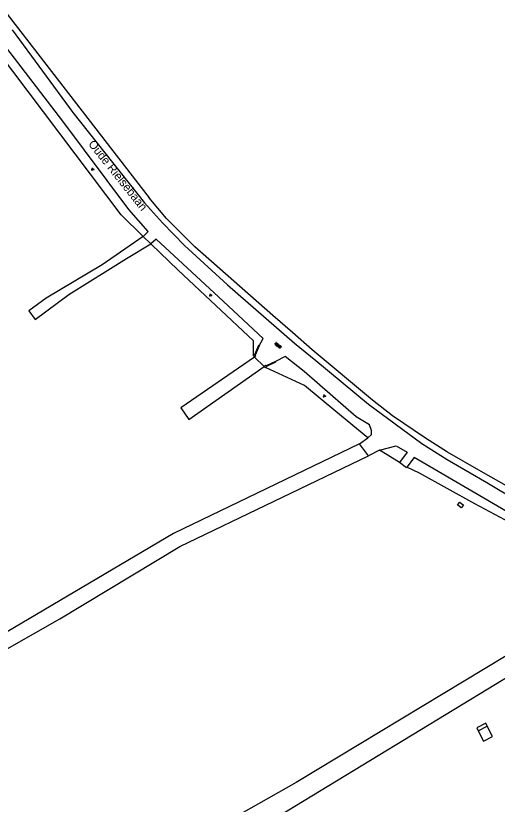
# Model space of a CAD drawing. Extents: x 126000 to 131009, y 393000 to 395500.
# Drawn here: x 129435.7 to 129579.8, y 395080.3 to 395316.2 of the extents above; entities that cross this region are included whole.
import ezdxf

# ---------------------------------------------------------------- set-up
doc = ezdxf.new("R2010")
doc.units = 0
for name, color, linetype in [('gg-afsc-draadraster', 7, 'Continuous'), ('gg-afsc-erfafscheiding', 7, 'Continuous'), ('gg-afsc-faunaraster', 7, 'Continuous'), ('gg-afsc-hekwerk', 7, 'Continuous'), ('gg-afsc-muur', 7, 'Continuous'), ('gg-anno-openbare ruimte label', 7, 'Continuous'), ('gg-bbg-bijgebouw', 7, 'Continuous'), ('gg-bbg-lage trafo', 7, 'Continuous'), ('gg-bbg-luifel en loopbrug', 7, 'Continuous'), ('gg-knt-onverhard', 7, 'Continuous'), ('gt-grn-groengrens', 7, 'Continuous'), ('gt-symb-groenvak', 7, 'Continuous'), ('gt-symb-overige verharding', 7, 'Continuous')]:
    doc.layers.add(name, color=color, linetype=linetype)

# ---------------------------------------------------------------- blocks, each defined once
blk = doc.blocks.new('gt0-OVH')
at = {"layer": 'gt-symb-overige verharding'}
for points in [[(-0.97, 0.3), (-0.97, 0.31), (-0.96, 0.32), (-0.97, 0.33), (-0.97, 0.34), (-0.98, 0.35), (-0.99, 0.35), (-1, 0.36), (-1.01, 0.35), (-1.02, 0.35), (-1.03, 0.34), (-1.03, 0.33), (-1.04, 0.32), (-1.03, 0.31), (-1.03, 0.3), (-1.02, 0.29), (-1.01, 0.29), (-1, 0.28), (-0.99, 0.29), (-0.98, 0.29)], [(-0.87, 0.11), (-0.87, 0.12), (-0.86, 0.13), (-0.87, 0.14), (-0.87, 0.15), (-0.88, 0.16), (-0.89, 0.16), (-0.9, 0.16), (-0.91, 0.16), (-0.92, 0.16), (-0.93, 0.15), (-0.93, 0.14), (-0.94, 0.13), (-0.93, 0.12), (-0.93, 0.11), (-0.92, 0.1), (-0.91, 0.09), (-0.9, 0.09), (-0.89, 0.09), (-0.88, 0.1)], [(-0.77, 0.3), (-0.77, 0.31), (-0.76, 0.32), (-0.77, 0.33), (-0.77, 0.34), (-0.78, 0.35), (-0.79, 0.35), (-0.8, 0.36), (-0.81, 0.35), (-0.82, 0.35), (-0.83, 0.34), (-0.83, 0.33), (-0.84, 0.32), (-0.83, 0.31), (-0.83, 0.3), (-0.82, 0.29), (-0.81, 0.29), (-0.8, 0.28), (-0.79, 0.29), (-0.78, 0.29)], [(-0.67, 0.11), (-0.67, 0.12), (-0.66, 0.13), (-0.67, 0.14), (-0.67, 0.15), (-0.68, 0.16), (-0.69, 0.16), (-0.7, 0.16), (-0.71, 0.16), (-0.72, 0.16), (-0.73, 0.15), (-0.73, 0.14), (-0.74, 0.13), (-0.73, 0.12), (-0.73, 0.11), (-0.72, 0.1), (-0.71, 0.09), (-0.7, 0.09), (-0.69, 0.09), (-0.68, 0.1)], [(-0.57, 0.3), (-0.57, 0.31), (-0.56, 0.32), (-0.57, 0.33), (-0.57, 0.34), (-0.58, 0.35), (-0.59, 0.35), (-0.6, 0.36), (-0.61, 0.35), (-0.62, 0.35), (-0.63, 0.34), (-0.63, 0.33), (-0.64, 0.32), (-0.63, 0.31), (-0.63, 0.3), (-0.62, 0.29), (-0.61, 0.29), (-0.6, 0.28), (-0.59, 0.29), (-0.58, 0.29)], [(-0.47, 0.11), (-0.47, 0.12), (-0.46, 0.13), (-0.47, 0.14), (-0.47, 0.15), (-0.48, 0.16), (-0.49, 0.16), (-0.5, 0.16), (-0.51, 0.16), (-0.52, 0.16), (-0.53, 0.15), (-0.53, 0.14), (-0.54, 0.13), (-0.53, 0.12), (-0.53, 0.11), (-0.52, 0.1), (-0.51, 0.09), (-0.5, 0.09), (-0.49, 0.09), (-0.48, 0.1)], [(-0.37, 0.3), (-0.37, 0.31), (-0.36, 0.32), (-0.37, 0.33), (-0.37, 0.34), (-0.38, 0.35), (-0.39, 0.35), (-0.4, 0.36), (-0.41, 0.35), (-0.42, 0.35), (-0.43, 0.34), (-0.43, 0.33), (-0.44, 0.32), (-0.43, 0.31), (-0.43, 0.3), (-0.42, 0.29), (-0.41, 0.29), (-0.4, 0.28), (-0.39, 0.29), (-0.38, 0.29)], [(-0.27, 0.11), (-0.27, 0.12), (-0.26, 0.13), (-0.27, 0.14), (-0.27, 0.15), (-0.28, 0.16), (-0.29, 0.16), (-0.3, 0.16), (-0.31, 0.16), (-0.32, 0.16), (-0.33, 0.15), (-0.33, 0.14), (-0.34, 0.13), (-0.33, 0.12), (-0.33, 0.11), (-0.32, 0.1), (-0.31, 0.09), (-0.3, 0.09), (-0.29, 0.09), (-0.28, 0.1)], [(-0.17, 0.3), (-0.17, 0.31), (-0.16, 0.32), (-0.17, 0.33), (-0.17, 0.34), (-0.18, 0.35), (-0.19, 0.35), (-0.2, 0.36), (-0.21, 0.35), (-0.22, 0.35), (-0.23, 0.34), (-0.23, 0.33), (-0.24, 0.32), (-0.23, 0.31), (-0.23, 0.3), (-0.22, 0.29), (-0.21, 0.29), (-0.2, 0.28), (-0.19, 0.29), (-0.18, 0.29)], [(-0.07, 0.11), (-0.07, 0.12), (-0.06, 0.13), (-0.07, 0.14), (-0.07, 0.15), (-0.08, 0.16), (-0.09, 0.16), (-0.1, 0.16), (-0.11, 0.16), (-0.12, 0.16), (-0.13, 0.15), (-0.13, 0.14), (-0.14, 0.13), (-0.13, 0.12), (-0.13, 0.11), (-0.12, 0.1), (-0.11, 0.09), (-0.1, 0.09), (-0.09, 0.09), (-0.08, 0.1)], [(0.03, 0.3), (0.03, 0.31), (0.04, 0.32), (0.03, 0.33), (0.03, 0.34), (0.02, 0.35), (0.01, 0.35), (0, 0.36), (-0.01, 0.35), (-0.02, 0.35), (-0.03, 0.34), (-0.03, 0.33), (-0.04, 0.32), (-0.03, 0.31), (-0.03, 0.3), (-0.02, 0.29), (-0.01, 0.29), (0, 0.28), (0.01, 0.29), (0.02, 0.29)], [(0.13, 0.11), (0.13, 0.12), (0.14, 0.13), (0.13, 0.14), (0.13, 0.15), (0.12, 0.16), (0.11, 0.16), (0.1, 0.16), (0.09, 0.16), (0.08, 0.16), (0.07, 0.15), (0.07, 0.14), (0.06, 0.13), (0.07, 0.12), (0.07, 0.11), (0.08, 0.1), (0.09, 0.09), (0.1, 0.09), (0.11, 0.09), (0.12, 0.1)], [(0.23, 0.3), (0.23, 0.31), (0.24, 0.32), (0.23, 0.33), (0.23, 0.34), (0.22, 0.35), (0.21, 0.35), (0.2, 0.36), (0.19, 0.35), (0.18, 0.35), (0.17, 0.34), (0.17, 0.33), (0.16, 0.32), (0.17, 0.31), (0.17, 0.3), (0.18, 0.29), (0.19, 0.29), (0.2, 0.28), (0.21, 0.29), (0.22, 0.29)], [(0.33, 0.11), (0.33, 0.12), (0.34, 0.13), (0.33, 0.14), (0.33, 0.15), (0.32, 0.16), (0.31, 0.16), (0.3, 0.16), (0.29, 0.16), (0.28, 0.16), (0.27, 0.15), (0.27, 0.14), (0.26, 0.13), (0.27, 0.12), (0.27, 0.11), (0.28, 0.1), (0.29, 0.09), (0.3, 0.09), (0.31, 0.09), (0.32, 0.1)], [(0.43, 0.3), (0.43, 0.31), (0.44, 0.32), (0.43, 0.33), (0.43, 0.34), (0.42, 0.35), (0.41, 0.35), (0.4, 0.36), (0.39, 0.35), (0.38, 0.35), (0.37, 0.34), (0.37, 0.33), (0.36, 0.32), (0.37, 0.31), (0.37, 0.3), (0.38, 0.29), (0.39, 0.29), (0.4, 0.28), (0.41, 0.29), (0.42, 0.29)], [(0.53, 0.11), (0.53, 0.12), (0.54, 0.13), (0.53, 0.14), (0.53, 0.15), (0.52, 0.16), (0.51, 0.16), (0.5, 0.16), (0.49, 0.16), (0.48, 0.16), (0.47, 0.15), (0.47, 0.14), (0.46, 0.13), (0.47, 0.12), (0.47, 0.11), (0.48, 0.1), (0.49, 0.09), (0.5, 0.09), (0.51, 0.09), (0.52, 0.1)], [(0.63, 0.3), (0.63, 0.31), (0.64, 0.32), (0.63, 0.33), (0.63, 0.34), (0.62, 0.35), (0.61, 0.35), (0.6, 0.36), (0.59, 0.35), (0.58, 0.35), (0.57, 0.34), (0.57, 0.33), (0.56, 0.32), (0.57, 0.31), (0.57, 0.3), (0.58, 0.29), (0.59, 0.29), (0.6, 0.28), (0.61, 0.29), (0.62, 0.29)], [(0.73, 0.11), (0.73, 0.12), (0.74, 0.13), (0.73, 0.14), (0.73, 0.15), (0.72, 0.16), (0.71, 0.16), (0.7, 0.16), (0.69, 0.16), (0.68, 0.16), (0.67, 0.15), (0.67, 0.14), (0.66, 0.13), (0.67, 0.12), (0.67, 0.11), (0.68, 0.1), (0.69, 0.09), (0.7, 0.09), (0.71, 0.09), (0.72, 0.1)], [(0.83, 0.3), (0.83, 0.31), (0.84, 0.32), (0.83, 0.33), (0.83, 0.34), (0.82, 0.35), (0.81, 0.35), (0.8, 0.36), (0.79, 0.35), (0.78, 0.35), (0.77, 0.34), (0.77, 0.33), (0.76, 0.32), (0.77, 0.31), (0.77, 0.3), (0.78, 0.29), (0.79, 0.29), (0.8, 0.28), (0.81, 0.29), (0.82, 0.29)], [(0.93, 0.11), (0.93, 0.12), (0.94, 0.13), (0.93, 0.14), (0.93, 0.15), (0.92, 0.16), (0.91, 0.16), (0.9, 0.16), (0.89, 0.16), (0.88, 0.16), (0.87, 0.15), (0.87, 0.14), (0.86, 0.13), (0.87, 0.12), (0.87, 0.11), (0.88, 0.1), (0.89, 0.09), (0.9, 0.09), (0.91, 0.09), (0.92, 0.1)], [(1.03, 0.3), (1.03, 0.31), (1.04, 0.32), (1.03, 0.33), (1.03, 0.34), (1.02, 0.35), (1.01, 0.35), (1, 0.36), (0.99, 0.35), (0.98, 0.35), (0.97, 0.34), (0.97, 0.33), (0.96, 0.32), (0.97, 0.31), (0.97, 0.3), (0.98, 0.29), (0.99, 0.29), (1, 0.28), (1.01, 0.29), (1.02, 0.29)], [(-0.97, -0.14), (-0.97, -0.13), (-0.96, -0.12), (-0.97, -0.11), (-0.97, -0.1), (-0.98, -0.09), (-0.99, -0.09), (-1, -0.08), (-1.01, -0.09), (-1.02, -0.09), (-1.03, -0.1), (-1.03, -0.11), (-1.04, -0.12), (-1.03, -0.13), (-1.03, -0.14), (-1.02, -0.15), (-1.01, -0.15), (-1, -0.16), (-0.99, -0.15), (-0.98, -0.15)], [(-0.87, -0.33), (-0.87, -0.32), (-0.86, -0.31), (-0.87, -0.3), (-0.87, -0.29), (-0.88, -0.28), (-0.89, -0.28), (-0.9, -0.28), (-0.91, -0.28), (-0.92, -0.28), (-0.93, -0.29), (-0.93, -0.3), (-0.94, -0.31), (-0.93, -0.32), (-0.93, -0.33), (-0.92, -0.34), (-0.91, -0.35), (-0.9, -0.35), (-0.89, -0.35), (-0.88, -0.34)], [(-0.77, -0.14), (-0.77, -0.13), (-0.76, -0.12), (-0.77, -0.11), (-0.77, -0.1), (-0.78, -0.09), (-0.79, -0.09), (-0.8, -0.08), (-0.81, -0.09), (-0.82, -0.09), (-0.83, -0.1), (-0.83, -0.11), (-0.84, -0.12), (-0.83, -0.13), (-0.83, -0.14), (-0.82, -0.15), (-0.81, -0.15), (-0.8, -0.16), (-0.79, -0.15), (-0.78, -0.15)], [(-0.67, -0.33), (-0.67, -0.32), (-0.66, -0.31), (-0.67, -0.3), (-0.67, -0.29), (-0.68, -0.28), (-0.69, -0.28), (-0.7, -0.28), (-0.71, -0.28), (-0.72, -0.28), (-0.73, -0.29), (-0.73, -0.3), (-0.74, -0.31), (-0.73, -0.32), (-0.73, -0.33), (-0.72, -0.34), (-0.71, -0.35), (-0.7, -0.35), (-0.69, -0.35), (-0.68, -0.34)], [(-0.57, -0.14), (-0.57, -0.13), (-0.56, -0.12), (-0.57, -0.11), (-0.57, -0.1), (-0.58, -0.09), (-0.59, -0.09), (-0.6, -0.08), (-0.61, -0.09), (-0.62, -0.09), (-0.63, -0.1), (-0.63, -0.11), (-0.64, -0.12), (-0.63, -0.13), (-0.63, -0.14), (-0.62, -0.15), (-0.61, -0.15), (-0.6, -0.16), (-0.59, -0.15), (-0.58, -0.15)], [(-0.47, -0.33), (-0.47, -0.32), (-0.46, -0.31), (-0.47, -0.3), (-0.47, -0.29), (-0.48, -0.28), (-0.49, -0.28), (-0.5, -0.28), (-0.51, -0.28), (-0.52, -0.28), (-0.53, -0.29), (-0.53, -0.3), (-0.54, -0.31), (-0.53, -0.32), (-0.53, -0.33), (-0.52, -0.34), (-0.51, -0.35), (-0.5, -0.35), (-0.49, -0.35), (-0.48, -0.34)], [(-0.37, -0.14), (-0.37, -0.13), (-0.36, -0.12), (-0.37, -0.11), (-0.37, -0.1), (-0.38, -0.09), (-0.39, -0.09), (-0.4, -0.08), (-0.41, -0.09), (-0.42, -0.09), (-0.43, -0.1), (-0.43, -0.11), (-0.44, -0.12), (-0.43, -0.13), (-0.43, -0.14), (-0.42, -0.15), (-0.41, -0.15), (-0.4, -0.16), (-0.39, -0.15), (-0.38, -0.15)], [(-0.27, -0.33), (-0.27, -0.32), (-0.26, -0.31), (-0.27, -0.3), (-0.27, -0.29), (-0.28, -0.28), (-0.29, -0.28), (-0.3, -0.28), (-0.31, -0.28), (-0.32, -0.28), (-0.33, -0.29), (-0.33, -0.3), (-0.34, -0.31), (-0.33, -0.32), (-0.33, -0.33), (-0.32, -0.34), (-0.31, -0.35), (-0.3, -0.35), (-0.29, -0.35), (-0.28, -0.34)], [(-0.17, -0.14), (-0.17, -0.13), (-0.16, -0.12), (-0.17, -0.11), (-0.17, -0.1), (-0.18, -0.09), (-0.19, -0.09), (-0.2, -0.08), (-0.21, -0.09), (-0.22, -0.09), (-0.23, -0.1), (-0.23, -0.11), (-0.24, -0.12), (-0.23, -0.13), (-0.23, -0.14), (-0.22, -0.15), (-0.21, -0.15), (-0.2, -0.16), (-0.19, -0.15), (-0.18, -0.15)], [(-0.07, -0.33), (-0.07, -0.32), (-0.06, -0.31), (-0.07, -0.3), (-0.07, -0.29), (-0.08, -0.28), (-0.09, -0.28), (-0.1, -0.28), (-0.11, -0.28), (-0.12, -0.28), (-0.13, -0.29), (-0.13, -0.3), (-0.14, -0.31), (-0.13, -0.32), (-0.13, -0.33), (-0.12, -0.34), (-0.11, -0.35), (-0.1, -0.35), (-0.09, -0.35), (-0.08, -0.34)], [(0.03, -0.14), (0.03, -0.13), (0.04, -0.12), (0.03, -0.11), (0.03, -0.1), (0.02, -0.09), (0.01, -0.09), (0, -0.08), (-0.01, -0.09), (-0.02, -0.09), (-0.03, -0.1), (-0.03, -0.11), (-0.04, -0.12), (-0.03, -0.13), (-0.03, -0.14), (-0.02, -0.15), (-0.01, -0.15), (0, -0.16), (0.01, -0.15), (0.02, -0.15)], [(0.13, -0.33), (0.13, -0.32), (0.14, -0.31), (0.13, -0.3), (0.13, -0.29), (0.12, -0.28), (0.11, -0.28), (0.1, -0.28), (0.09, -0.28), (0.08, -0.28), (0.07, -0.29), (0.07, -0.3), (0.06, -0.31), (0.07, -0.32), (0.07, -0.33), (0.08, -0.34), (0.09, -0.35), (0.1, -0.35), (0.11, -0.35), (0.12, -0.34)], [(0.23, -0.14), (0.23, -0.13), (0.24, -0.12), (0.23, -0.11), (0.23, -0.1), (0.22, -0.09), (0.21, -0.09), (0.2, -0.08), (0.19, -0.09), (0.18, -0.09), (0.17, -0.1), (0.17, -0.11), (0.16, -0.12), (0.17, -0.13), (0.17, -0.14), (0.18, -0.15), (0.19, -0.15), (0.2, -0.16), (0.21, -0.15), (0.22, -0.15)], [(0.33, -0.33), (0.33, -0.32), (0.34, -0.31), (0.33, -0.3), (0.33, -0.29), (0.32, -0.28), (0.31, -0.28), (0.3, -0.28), (0.29, -0.28), (0.28, -0.28), (0.27, -0.29), (0.27, -0.3), (0.26, -0.31), (0.27, -0.32), (0.27, -0.33), (0.28, -0.34), (0.29, -0.35), (0.3, -0.35), (0.31, -0.35), (0.32, -0.34)], [(0.43, -0.14), (0.43, -0.13), (0.44, -0.12), (0.43, -0.11), (0.43, -0.1), (0.42, -0.09), (0.41, -0.09), (0.4, -0.08), (0.39, -0.09), (0.38, -0.09), (0.37, -0.1), (0.37, -0.11), (0.36, -0.12), (0.37, -0.13), (0.37, -0.14), (0.38, -0.15), (0.39, -0.15), (0.4, -0.16), (0.41, -0.15), (0.42, -0.15)], [(0.53, -0.33), (0.53, -0.32), (0.54, -0.31), (0.53, -0.3), (0.53, -0.29), (0.52, -0.28), (0.51, -0.28), (0.5, -0.28), (0.49, -0.28), (0.48, -0.28), (0.47, -0.29), (0.47, -0.3), (0.46, -0.31), (0.47, -0.32), (0.47, -0.33), (0.48, -0.34), (0.49, -0.35), (0.5, -0.35), (0.51, -0.35), (0.52, -0.34)], [(0.63, -0.14), (0.63, -0.13), (0.64, -0.12), (0.63, -0.11), (0.63, -0.1), (0.62, -0.09), (0.61, -0.09), (0.6, -0.08), (0.59, -0.09), (0.58, -0.09), (0.57, -0.1), (0.57, -0.11), (0.56, -0.12), (0.57, -0.13), (0.57, -0.14), (0.58, -0.15), (0.59, -0.15), (0.6, -0.16), (0.61, -0.15), (0.62, -0.15)], [(0.73, -0.33), (0.73, -0.32), (0.74, -0.31), (0.73, -0.3), (0.73, -0.29), (0.72, -0.28), (0.71, -0.28), (0.7, -0.28), (0.69, -0.28), (0.68, -0.28), (0.67, -0.29), (0.67, -0.3), (0.66, -0.31), (0.67, -0.32), (0.67, -0.33), (0.68, -0.34), (0.69, -0.35), (0.7, -0.35), (0.71, -0.35), (0.72, -0.34)], [(0.83, -0.14), (0.83, -0.13), (0.84, -0.12), (0.83, -0.11), (0.83, -0.1), (0.82, -0.09), (0.81, -0.09), (0.8, -0.08), (0.79, -0.09), (0.78, -0.09), (0.77, -0.1), (0.77, -0.11), (0.76, -0.12), (0.77, -0.13), (0.77, -0.14), (0.78, -0.15), (0.79, -0.15), (0.8, -0.16), (0.81, -0.15), (0.82, -0.15)], [(0.93, -0.33), (0.93, -0.32), (0.94, -0.31), (0.93, -0.3), (0.93, -0.29), (0.92, -0.28), (0.91, -0.28), (0.9, -0.28), (0.89, -0.28), (0.88, -0.28), (0.87, -0.29), (0.87, -0.3), (0.86, -0.31), (0.87, -0.32), (0.87, -0.33), (0.88, -0.34), (0.89, -0.35), (0.9, -0.35), (0.91, -0.35), (0.92, -0.34)], [(1.03, -0.14), (1.03, -0.13), (1.04, -0.12), (1.03, -0.11), (1.03, -0.1), (1.02, -0.09), (1.01, -0.09), (1, -0.08), (0.99, -0.09), (0.98, -0.09), (0.97, -0.1), (0.97, -0.11), (0.96, -0.12), (0.97, -0.13), (0.97, -0.14), (0.98, -0.15), (0.99, -0.15), (1, -0.16), (1.01, -0.15), (1.02, -0.15)]]:
    blk.add_lwpolyline(points, close=True, dxfattribs=at)
blk = doc.blocks.new('gt0-GRVAK')
at = {"layer": 'gt-symb-groenvak'}
for p, q in [((-0.11, 0.19), (-0.23, 0.24)), ((-0.18, 0.15), (0.09, 0.15)), ((-0.09, 0.21), (-0.16, 0.32)), ((-0.05, 0.21), (-0.05, 0.39)), ((0, 0.21), (0.06, 0.32)), ((0.01, 0.19), (0.13, 0.24)), ((0.26, -0.05), (0.2, 0.06)), ((0.3, -0.05), (0.3, 0.13)), ((0.35, -0.05), (0.41, 0.06)), ((-0.25, -0.23), (-0.36, -0.18)), ((-0.32, -0.26), (-0.05, -0.26)), ((-0.23, -0.21), (-0.29, -0.1)), ((-0.18, -0.2), (-0.18, -0.02)), ((-0.14, -0.21), (-0.07, -0.1)), ((-0.12, -0.23), (0, -0.18)), ((0.24, -0.07), (0.12, -0.02)), ((0.17, -0.11), (0.44, -0.11)), ((0.37, -0.07), (0.49, -0.02))]:
    blk.add_line(p, q, dxfattribs=at)

msp = doc.modelspace()

# ---------------------------------------------------------------- linework, layer by layer
at = {"layer": 'gg-afsc-draadraster'}
for p, q in [((129510.08, 395211.27), (129507.19, 395214.08)), ((129544.59, 395186.22), (129541.33, 395184.51))]:
    msp.add_line(p, q, dxfattribs=at)
msp.add_lwpolyline([(129343.55, 395428.56), (129351.5, 395418.68), (129367.46, 395399.67), (129386.21, 395377.25), (129406.22, 395351.45), (129475.68, 395261.7)], dxfattribs=at)
at = {"layer": 'gg-afsc-erfafscheiding'}
msp.add_line((129467.3, 395256.62), (129427.9, 395308.8), dxfattribs=at)
at = {"layer": 'gg-afsc-faunaraster'}
msp.add_lwpolyline([(129621.23, 395149.87), (129620.14, 395150.38), (129612.97, 395156.12), (129604.98, 395162.11), (129598.4, 395166.37), (129588.56, 395172.18), (129575.03, 395179.79), (129564.96, 395185.59), (129558.39, 395189.77), (129548.49, 395196.46), (129542.51, 395201.16), (129524.44, 395216.23), (129518.6, 395221.4), (129512.65, 395226.47), (129489.29, 395247.07), (129480.85, 395255.57), (129475.68, 395261.7)], dxfattribs=at)
at = {"layer": 'gg-afsc-hekwerk'}
for p, q in [((129473.9, 395250.12), (129467.3, 395256.62)), ((129476.12, 395247.96), (129473.9, 395250.12)), ((129538.57, 395188.14), (129541.05, 395189.92)), ((129541.33, 395184.51), (129538.57, 395188.14)), ((129556.59, 395179.33), (129552.77, 395181.11))]:
    msp.add_line(p, q, dxfattribs=at)
for points in [[(129506.85, 395214.43), (129506.92, 395218.94), (129484.32, 395240.04), (129476.12, 395247.96)], [(129541.05, 395189.92), (129531.55, 395197.82), (129522.11, 395205.59), (129510.51, 395210.99)], [(129550.55, 395182.57), (129546.84, 395184.86), (129544.59, 395186.22)], [(129552.77, 395181.11), (129552.7, 395180.97), (129550.55, 395182.57)], [(129613.28, 395141.08), (129614.41, 395143.81), (129611.26, 395146.4), (129604.85, 395151.55), (129601.56, 395154.02), (129598.13, 395156.28), (129591.09, 395160.54), (129573.08, 395170.13)]]:
    msp.add_lwpolyline(points, dxfattribs=at)
at = {"layer": 'gg-afsc-muur'}
msp.add_line((129506.85, 395214.43), (129507.19, 395214.08), dxfattribs=at)
for points in [[(129508.6, 395217.42), (129508.42, 395217.51), (129507.2, 395214.78), (129506.85, 395214.43)], [(129508.6, 395217.42), (129507.37, 395214.61), (129507.55, 395214.43), (129507.19, 395214.08)], [(129513.42, 395212.72), (129510.63, 395211.44), (129510.43, 395211.62), (129510.08, 395211.27)], [(129513.42, 395212.72), (129513.5, 395212.54), (129510.78, 395211.28), (129510.51, 395210.99)], [(129510.08, 395211.27), (129510.43, 395210.92), (129510.51, 395210.99)]]:
    msp.add_lwpolyline(points, dxfattribs=at)
at = {"layer": 'gg-bbg-bijgebouw'}
msp.add_line((129574.08, 395102.26), (129576.81, 395103.68), dxfattribs=at)
msp.add_lwpolyline([(129576.81, 395103.68), (129576.37, 395104.52), (129573.72, 395103.14), (129574.08, 395102.26)], dxfattribs=at)
at = {"layer": 'gg-bbg-lage trafo'}
msp.add_lwpolyline([(129567.97, 395169.89), (129568.61, 395170.66), (129569.7, 395169.78), (129569.07, 395169), (129567.97, 395169.89)], dxfattribs=at)
at = {"layer": 'gg-bbg-luifel en loopbrug'}
msp.add_lwpolyline([(129574.08, 395102.26), (129575.7, 395099.16), (129578.42, 395100.57), (129576.81, 395103.68)], dxfattribs=at)
at = {"layer": 'gg-knt-onverhard'}
for points in [[(129434.64, 395312), (129452.82, 395287.27), (129474.23, 395260.18), (129479.63, 395254.21), (129486.26, 395247.48), (129499.1, 395235.66), (129519.12, 395218.28), (129525.5, 395213.09), (129541.31, 395199.96), (129557.28, 395188.17), (129564.87, 395183.45), (129576.74, 395176.51), (129594.6, 395165.83)], [(129473.9, 395250.12), (129475.38, 395251.61), (129469.58, 395258.28), (129449.83, 395284.64), (129430.72, 395309.47), (129427.9, 395308.8)], [(129473.9, 395250.12), (129461.62, 395241.65), (129444.84, 395231.68), (129439.66, 395227.89), (129441.52, 395225.34), (129451.67, 395232.76), (129468.9, 395243.58), (129476.12, 395247.96)], [(129508.6, 395217.42), (129509.82, 395219.62), (129496.45, 395232.11), (129477.79, 395249.31), (129476.12, 395247.96)], [(129507.19, 395214.08), (129485.13, 395198.86), (129487.49, 395195.44), (129510.08, 395211.27)], [(129541.05, 395189.92), (129542.16, 395190.88), (129542.22, 395192.15), (129541.62, 395193.77), (129537.65, 395196.2), (129522.04, 395209.75), (129516.39, 395214.2), (129513.42, 395212.72)], [(129538.57, 395188.14), (129482.96, 395161.25), (129426.04, 395127.68), (129366.09, 395094.64)], [(129544.59, 395186.22), (129549.61, 395187.52), (129552.85, 395185.62), (129550.55, 395182.57)], [(129368.61, 395090.07), (129448.96, 395135.72), (129484.85, 395157.35), (129541.33, 395184.51)], [(129613.28, 395141.08), (129617.73, 395143.68), (129607.86, 395151.42), (129600.87, 395156.41), (129592.16, 395162.27), (129574.62, 395172.57), (129555, 395184.03), (129552.77, 395181.11)], [(129613.28, 395141.08), (129582.5, 395124.65), (129519.7, 395086.8), (129393.06, 395015.14), (129396.26, 395009.49), (129504.47, 395070.72), (129579.33, 395116.22), (129615.12, 395138.08)]]:
    msp.add_lwpolyline(points, dxfattribs=at)
at = {"layer": 'gt-grn-groengrens'}
msp.add_line((129573.08, 395170.13), (129556.59, 395179.33), dxfattribs=at)

# ---------------------------------------------------------------- block references
at = {"layer": 'gt-symb-groenvak'}
for p in [(129458.73, 395270.31), (129494.01, 395232.62), (129528.08, 395202.47)]:
    msp.add_blockref('gt0-GRVAK', p, dxfattribs=at)
at = {"layer": 'gt-symb-overige verharding', "rotation": -37.809652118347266}
msp.add_blockref('gt0-OVH', (129514.21, 395217.54), dxfattribs=at)

# ---------------------------------------------------------------- texts
at = {"layer": 'gg-anno-openbare ruimte label'}
msp.add_text('Oude Rielsebaan', height=2.5, rotation=308.6, dxfattribs=at).set_placement((129457.29, 395277.77))

doc.saveas('drawing.dxf')
